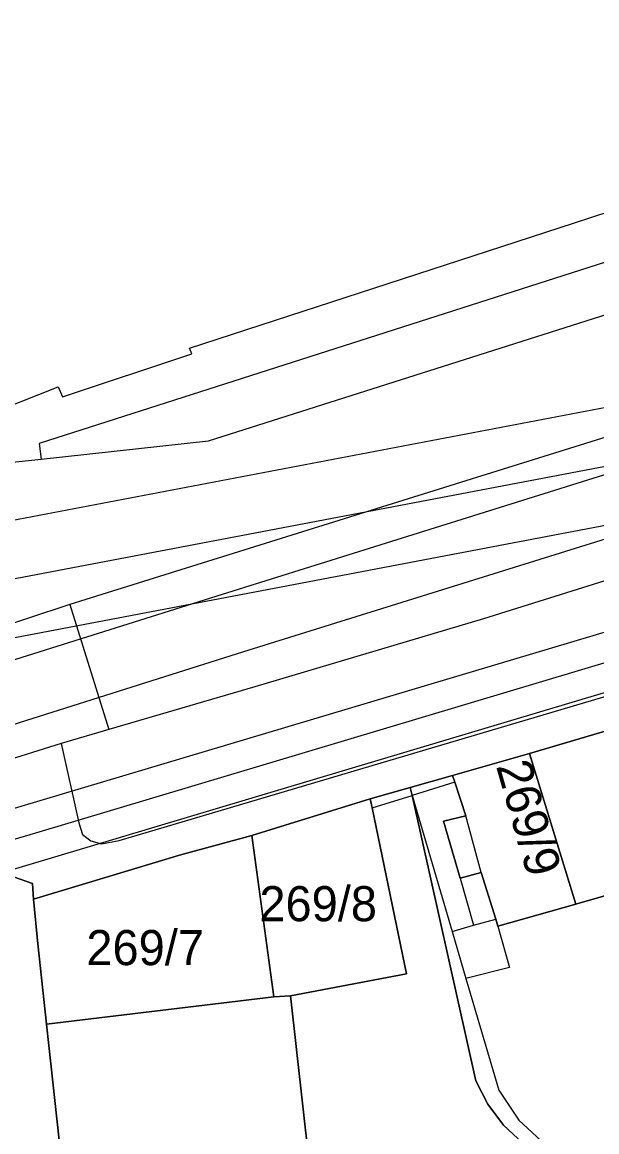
# Model space of a CAD drawing. Extents: x -263423 to -261326, y -1240067 to -1237864.
# Drawn here: x -263261.9 to -263229.2, y -1238934.3 to -1238871.2 of the extents above; entities that cross this region are included whole.
import ezdxf

# ---------------------------------------------------------------- set-up
doc = ezdxf.new("R2010")
doc.units = 0
for name, color, linetype in [('body_kn', 7, 'Continuous'), ('katuz_linie', 7, 'Continuous'), ('kladpar_druhypozemkov', 7, 'Continuous'), ('kladpar_hranice', 7, 'Continuous'), ('kladpar_parcelnecisla', 7, 'Continuous'), ('kladpar_plochy', 7, 'Continuous'), ('linie', 7, 'Continuous'), ('tarchy_linie', 7, 'Continuous'), ('zappar_hrandruhpozemk', 7, 'Continuous'), ('zuob_linie', 7, 'Continuous'), ('zuob_plochy', 7, 'Continuous')]:
    doc.layers.add(name, color=color, linetype=linetype)

msp = doc.modelspace()

# ---------------------------------------------------------------- linework, layer by layer
at = {"layer": 'body_kn'}
for p, q in [((-263230.51, -1238882.59), (-263230.51, -1238882.59)), ((-263252.36, -1238889.71), (-263252.36, -1238889.71)), ((-263252.23, -1238890.03), (-263252.23, -1238890.03)), ((-263259.85, -1238891.91), (-263259.85, -1238891.91)), ((-263259.59, -1238892.49), (-263259.59, -1238892.49)), ((-263260.93, -1238895.15), (-263260.93, -1238895.15)), ((-263251.29, -1238894.98), (-263251.29, -1238894.98)), ((-263260.81, -1238896.04), (-263260.81, -1238896.04)), ((-263236.64, -1238897.27), (-263236.64, -1238897.27)), ((-263250.48, -1238903.71), (-263250.48, -1238903.71)), ((-263259.18, -1238904.3), (-263259.18, -1238904.3)), ((-263259.18, -1238904.3), (-263259.18, -1238904.3)), ((-263235.64, -1238905.12), (-263235.64, -1238905.12)), ((-263249.29, -1238907), (-263249.29, -1238907)), ((-263248.64, -1238909), (-263248.64, -1238909)), ((-263256.95, -1238911.42), (-263256.95, -1238911.42)), ((-263259.68, -1238912.22), (-263259.68, -1238912.22)), ((-263259.68, -1238912.22), (-263259.68, -1238912.22)), ((-263233.01, -1238912.79), (-263233.01, -1238912.79)), ((-263233.01, -1238912.79), (-263233.01, -1238912.79)), ((-263237.39, -1238914.05), (-263237.39, -1238914.05)), ((-263239.8, -1238914.73), (-263239.8, -1238914.73)), ((-263237.27, -1238914.43), (-263237.27, -1238914.43)), ((-263237.27, -1238914.43), (-263237.27, -1238914.43)), ((-263242.09, -1238915.37), (-263242.09, -1238915.37)), ((-263242.09, -1238915.37), (-263242.09, -1238915.37)), ((-263239.69, -1238915.18), (-263239.69, -1238915.18)), ((-263241.96, -1238915.88), (-263241.96, -1238915.88)), ((-263241.96, -1238915.88), (-263241.96, -1238915.88)), ((-263237.91, -1238916.65), (-263237.91, -1238916.65)), ((-263236.64, -1238916.34), (-263236.64, -1238916.34)), ((-263261.11, -1238917.31), (-263261.11, -1238917.31)), ((-263258.67, -1238916.74), (-263258.67, -1238916.74)), ((-263258.45, -1238917.41), (-263258.45, -1238917.41)), ((-263257.99, -1238917.77), (-263257.99, -1238917.77)), ((-263257.37, -1238917.93), (-263257.37, -1238917.93)), ((-263256.37, -1238917.74), (-263256.37, -1238917.74)), ((-263256.37, -1238917.74), (-263256.37, -1238917.74)), ((-263248.81, -1238917.45), (-263248.81, -1238917.45)), ((-263248.81, -1238917.45), (-263248.81, -1238917.45)), ((-263252.94, -1238918.58), (-263252.94, -1238918.58)), ((-263235.76, -1238919.57), (-263235.76, -1238919.57)), ((-263235.76, -1238919.57), (-263235.76, -1238919.57)), ((-263261.31, -1238920.2), (-263261.31, -1238920.2)), ((-263236.96, -1238919.89), (-263236.96, -1238919.89)), ((-263236.96, -1238919.89), (-263236.96, -1238919.89)), ((-263261.25, -1238921.09), (-263261.25, -1238921.09)), ((-263230.37, -1238921.36), (-263230.37, -1238921.36)), ((-263230.13, -1238921.29), (-263230.13, -1238921.29)), ((-263234.93, -1238922.23), (-263234.93, -1238922.23)), ((-263237.41, -1238922.93), (-263237.41, -1238922.93)), ((-263237.41, -1238922.93), (-263237.41, -1238922.93)), ((-263236.2, -1238922.56), (-263236.2, -1238922.56)), ((-263234.81, -1238922.62), (-263234.81, -1238922.62)), ((-263234.81, -1238922.62), (-263234.81, -1238922.62)), ((-263261, -1238923.63), (-263261, -1238923.63)), ((-263240.02, -1238925.34), (-263240.02, -1238925.34)), ((-263234.16, -1238924.97), (-263234.16, -1238924.97)), ((-263236.64, -1238925.6), (-263236.64, -1238925.6)), ((-263247.57, -1238926.65), (-263247.57, -1238926.65)), ((-263247.57, -1238926.65), (-263247.57, -1238926.65)), ((-263246.62, -1238926.59), (-263246.62, -1238926.59)), ((-263246.62, -1238926.59), (-263246.62, -1238926.59)), ((-263260.51, -1238928.2), (-263260.51, -1238928.2)), ((-263236.06, -1238931.43), (-263236.06, -1238931.43)), ((-263234.76, -1238931.95), (-263234.76, -1238931.95)), ((-263235.38, -1238932.75), (-263235.38, -1238932.75)), ((-263233.63, -1238933.67), (-263233.63, -1238933.67)), ((-263234.49, -1238933.95), (-263234.49, -1238933.95))]:
    msp.add_line(p, q, dxfattribs=at)
at = {"layer": 'katuz_linie'}
msp.add_lwpolyline([(-263264.16, -1238893.62), (-263259.85, -1238891.91), (-263259.59, -1238892.49), (-263252.23, -1238890.03), (-263252.36, -1238889.71), (-263230.51, -1238882.59), (-263223.21, -1238880.21), (-263213.45, -1238877.03), (-263210.09, -1238875.93), (-263210.03, -1238876.18), (-263209.16, -1238875.89), (-263193.2, -1238870.66), (-263183.95, -1238867.62), (-263120.72, -1238848.38), (-263079.97, -1238834.16)], dxfattribs=at)
at = {"layer": 'kladpar_druhypozemkov'}
for p, q in [((-263232.1, -1238917.96), (-263232.1, -1238917.96)), ((-263244.36, -1238920.22), (-263244.36, -1238920.22)), ((-263254.36, -1238922.94), (-263254.36, -1238922.94))]:
    msp.add_line(p, q, dxfattribs=at)
at = {"layer": 'kladpar_hranice'}
for points in [[(-263264.16, -1238893.62), (-263259.85, -1238891.91), (-263259.59, -1238892.49), (-263252.23, -1238890.03), (-263252.36, -1238889.71), (-263230.51, -1238882.59), (-263223.21, -1238880.21), (-263213.45, -1238877.03), (-263210.09, -1238875.93), (-263210.03, -1238876.18), (-263209.16, -1238875.89), (-263193.2, -1238870.66), (-263183.95, -1238867.62), (-263120.72, -1238848.38), (-263079.97, -1238834.16)], [(-263115.95, -1238878.17), (-263123.96, -1238880.64), (-263126.36, -1238881.4), (-263126.6, -1238881.47), (-263138.02, -1238884.81), (-263138.98, -1238885.12), (-263144.05, -1238886.5), (-263144.88, -1238886.76), (-263159.41, -1238890.97), (-263161.34, -1238891.58), (-263163.4, -1238892.23), (-263165.63, -1238892.86), (-263201.92, -1238903.67), (-263207.25, -1238905.18), (-263233.01, -1238912.79), (-263237.39, -1238914.05), (-263239.8, -1238914.73), (-263242.09, -1238915.37), (-263248.81, -1238917.45), (-263252.94, -1238918.58), (-263261.25, -1238921.09), (-263261.31, -1238920.2), (-263262.39, -1238919.82)], [(-263207.25, -1238905.18), (-263206.12, -1238908.74), (-263204.67, -1238913.56), (-263205.75, -1238913.88), (-263208.99, -1238914.88), (-263208.3, -1238917.36), (-263220.65, -1238921.01), (-263225.3, -1238922.39), (-263225.05, -1238923.28), (-263226.26, -1238923.66), (-263227.33, -1238920.48), (-263228.46, -1238920.81), (-263230.13, -1238921.29), (-263230.37, -1238921.36), (-263233.01, -1238912.79), (-263207.25, -1238905.18)], [(-263233.01, -1238912.79), (-263230.37, -1238921.36), (-263234.81, -1238922.62), (-263234.93, -1238922.23), (-263235.76, -1238919.57), (-263236.96, -1238919.89), (-263237.91, -1238916.65), (-263236.64, -1238916.34), (-263237.27, -1238914.43), (-263237.39, -1238914.05), (-263233.01, -1238912.79)], [(-263233.39, -1238934.97), (-263234.49, -1238933.95), (-263235.38, -1238932.75), (-263236.06, -1238931.43), (-263239.69, -1238915.18), (-263239.8, -1238914.73), (-263237.39, -1238914.05), (-263237.27, -1238914.43), (-263236.64, -1238916.34), (-263237.91, -1238916.65), (-263236.96, -1238919.89), (-263235.76, -1238919.57), (-263234.93, -1238922.23), (-263234.81, -1238922.62), (-263230.37, -1238921.36), (-263230.13, -1238921.29), (-263228.46, -1238920.81)], [(-263246.62, -1238926.59), (-263240.02, -1238925.34), (-263241.96, -1238915.88), (-263242.09, -1238915.37), (-263239.8, -1238914.73), (-263239.69, -1238915.18), (-263236.06, -1238931.43), (-263235.38, -1238932.75), (-263234.49, -1238933.95), (-263233.39, -1238934.97)], [(-263242.09, -1238915.37), (-263241.96, -1238915.88), (-263240.02, -1238925.34), (-263246.62, -1238926.59), (-263247.57, -1238926.65), (-263248.81, -1238917.45), (-263242.09, -1238915.37)], [(-263248.81, -1238917.45), (-263247.57, -1238926.65), (-263260.51, -1238928.2), (-263261, -1238923.63), (-263261.25, -1238921.09), (-263252.94, -1238918.58), (-263248.81, -1238917.45)], [(-263262.39, -1238919.82), (-263261.31, -1238920.2), (-263261.25, -1238921.09), (-263261, -1238923.63), (-263260.51, -1238928.2), (-263258.84, -1238943.49), (-263258.39, -1238943.49), (-263256.53, -1238960.88), (-263256.85, -1238960.88), (-263254.93, -1238978.01), (-263254.23, -1238983.5), (-263252.81, -1238994.72), (-263252.3, -1238998.75), (-263250.07, -1239016.31), (-263249, -1239026.55), (-263248.76, -1239028.97), (-263248.04, -1239035.52), (-263246.07, -1239054.49), (-263244.87, -1239065.88), (-263244.62, -1239065.88), (-263243.97, -1239073.2), (-263242.12, -1239092.73), (-263241.7, -1239096.1)], [(-263247.57, -1238926.65), (-263246.62, -1238926.59), (-263244.88, -1238942.2), (-263245.26, -1238942.26), (-263244.39, -1238949.56), (-263240.78, -1238949.19), (-263240.6, -1238951.98), (-263244.15, -1238952.35), (-263243.28, -1238959.71), (-263242.83, -1238959.65), (-263242.15, -1238966.44), (-263241.47, -1238973.23), (-263241.41, -1238973.86), (-263254.93, -1238978.01), (-263256.85, -1238960.88), (-263256.53, -1238960.88), (-263258.39, -1238943.49), (-263258.84, -1238943.49), (-263260.51, -1238928.2), (-263247.57, -1238926.65)], [(-263244.88, -1238942.2), (-263246.62, -1238926.59)]]:
    msp.add_lwpolyline(points, dxfattribs=at)
at = {"layer": 'kladpar_plochy'}
for p, q in [((-263262.39, -1238919.82), (-263261.31, -1238920.2)), ((-263261.31, -1238920.2), (-263261.25, -1238921.09)), ((-263261.25, -1238921.09), (-263261, -1238923.63)), ((-263261, -1238923.63), (-263260.51, -1238928.2)), ((-263260.51, -1238928.2), (-263258.84, -1238943.49))]:
    msp.add_line(p, q, dxfattribs=at)
for points in [[(-263264.16, -1238893.62), (-263259.85, -1238891.91), (-263259.59, -1238892.49), (-263252.23, -1238890.03), (-263252.36, -1238889.71), (-263230.51, -1238882.59), (-263223.21, -1238880.21), (-263213.45, -1238877.03), (-263210.09, -1238875.93), (-263210.03, -1238876.18), (-263209.16, -1238875.89), (-263193.2, -1238870.66), (-263183.95, -1238867.62), (-263120.72, -1238848.38), (-263079.97, -1238834.16)], [(-263115.95, -1238878.17), (-263123.96, -1238880.64), (-263126.36, -1238881.4), (-263126.6, -1238881.47), (-263138.02, -1238884.81), (-263138.98, -1238885.12), (-263144.05, -1238886.5), (-263144.88, -1238886.76), (-263159.41, -1238890.97), (-263161.34, -1238891.58), (-263163.4, -1238892.23), (-263165.63, -1238892.86), (-263201.92, -1238903.67), (-263207.25, -1238905.18), (-263233.01, -1238912.79), (-263237.39, -1238914.05), (-263239.8, -1238914.73), (-263242.09, -1238915.37), (-263248.81, -1238917.45), (-263252.94, -1238918.58), (-263261.25, -1238921.09), (-263261.31, -1238920.2), (-263262.39, -1238919.82)], [(-263233.39, -1238934.97), (-263234.49, -1238933.95), (-263235.38, -1238932.75), (-263236.06, -1238931.43), (-263239.69, -1238915.18), (-263239.8, -1238914.73), (-263237.39, -1238914.05), (-263237.27, -1238914.43), (-263236.64, -1238916.34), (-263237.91, -1238916.65), (-263236.96, -1238919.89), (-263235.76, -1238919.57), (-263234.93, -1238922.23), (-263234.81, -1238922.62), (-263230.37, -1238921.36), (-263230.13, -1238921.29), (-263228.46, -1238920.81)], [(-263244.88, -1238942.2), (-263246.62, -1238926.59), (-263240.02, -1238925.34), (-263241.96, -1238915.88), (-263242.09, -1238915.37), (-263239.8, -1238914.73), (-263239.69, -1238915.18), (-263236.06, -1238931.43), (-263235.38, -1238932.75), (-263234.49, -1238933.95), (-263233.39, -1238934.97)]]:
    msp.add_lwpolyline(points, dxfattribs=at)
for points in [[(-263207.25, -1238905.18), (-263206.12, -1238908.74), (-263204.67, -1238913.56), (-263205.75, -1238913.88), (-263208.99, -1238914.88), (-263208.3, -1238917.36), (-263220.65, -1238921.01), (-263225.3, -1238922.39), (-263225.05, -1238923.28), (-263226.26, -1238923.66), (-263227.33, -1238920.48), (-263228.46, -1238920.81), (-263230.13, -1238921.29), (-263230.37, -1238921.36), (-263233.01, -1238912.79)], [(-263233.01, -1238912.79), (-263230.37, -1238921.36), (-263234.81, -1238922.62), (-263234.93, -1238922.23), (-263235.76, -1238919.57), (-263236.96, -1238919.89), (-263237.91, -1238916.65), (-263236.64, -1238916.34), (-263237.27, -1238914.43), (-263237.39, -1238914.05)], [(-263242.09, -1238915.37), (-263241.96, -1238915.88), (-263240.02, -1238925.34), (-263246.62, -1238926.59), (-263247.57, -1238926.65), (-263248.81, -1238917.45)], [(-263248.81, -1238917.45), (-263247.57, -1238926.65), (-263260.51, -1238928.2), (-263261, -1238923.63), (-263261.25, -1238921.09), (-263252.94, -1238918.58)], [(-263247.57, -1238926.65), (-263246.62, -1238926.59), (-263244.88, -1238942.2), (-263245.26, -1238942.26), (-263244.39, -1238949.56), (-263240.78, -1238949.19), (-263240.6, -1238951.98), (-263244.15, -1238952.35), (-263243.28, -1238959.71), (-263242.83, -1238959.65), (-263242.15, -1238966.44), (-263241.47, -1238973.23), (-263241.41, -1238973.86), (-263254.93, -1238978.01), (-263256.85, -1238960.88), (-263256.53, -1238960.88), (-263258.39, -1238943.49), (-263258.84, -1238943.49), (-263260.51, -1238928.2)]]:
    msp.add_lwpolyline(points, close=True, dxfattribs=at)
at = {"layer": 'linie'}
for points in [[(-263264.16, -1238893.62), (-263259.85, -1238891.91), (-263259.59, -1238892.49), (-263252.23, -1238890.03), (-263252.36, -1238889.71), (-263230.51, -1238882.59), (-263223.21, -1238880.21), (-263213.45, -1238877.03), (-263210.09, -1238875.93), (-263210.03, -1238876.18), (-263209.16, -1238875.89), (-263193.2, -1238870.66), (-263183.95, -1238867.62), (-263120.72, -1238848.38), (-263079.97, -1238834.16)], [(-263329.1, -1238898.72), (-263303.78, -1238908.12), (-263299.91, -1238909.48), (-263292.61, -1238911.56), (-263285.96, -1238912.37), (-263278.59, -1238911.89), (-263272.13, -1238910.44), (-263264.63, -1238908.15), (-263250.48, -1238903.71), (-263227.2, -1238896.43), (-263204.81, -1238889.45), (-263180.27, -1238881.77), (-263155.39, -1238873.97), (-263118.6, -1238862.46), (-263073.82, -1238848.44)], [(-263072.42, -1238851.68), (-263118.27, -1238866.06), (-263154.56, -1238877.44), (-263179.47, -1238885.2), (-263204.53, -1238893.05), (-263226.34, -1238899.84), (-263249.29, -1238907), (-263263.58, -1238911.52), (-263273.03, -1238914.42), (-263280.54, -1238916.08), (-263287.29, -1238916.12), (-263294.74, -1238914.68), (-263301.93, -1238912.22), (-263325.31, -1238903.52), (-263330.82, -1238901.49)]]:
    msp.add_lwpolyline(points, dxfattribs=at)
at = {"layer": 'tarchy_linie'}
for points in [[(-263326.29, -1238894.15), (-263313.58, -1238899.82), (-263295.16, -1238902.73), (-263287.13, -1238903.2), (-263270.9, -1238901.11), (-263197.17, -1238887.07), (-263125.36, -1238864.86), (-263074.2, -1238847.6)], [(-263328.04, -1238896.98), (-263314.52, -1238903.01), (-263295.52, -1238906.01), (-263287.02, -1238906.51), (-263270.4, -1238904.37), (-263196.37, -1238890.28), (-263124.34, -1238868), (-263072.89, -1238850.64)], [(-263334.49, -1238907.41), (-263274.16, -1238919.57), (-263267.39, -1238919.15), (-263261.11, -1238917.31), (-263212.66, -1238902.81), (-263123.22, -1238876.39), (-263068.76, -1238860.21)], [(-263268.52, -1238907.37), (-263195.57, -1238893.49), (-263124.98, -1238871.65), (-263123.97, -1238874.89), (-263213.13, -1238901.23), (-263267.77, -1238917.54), (-263268.52, -1238907.37)], [(-263102.32, -1238950.61), (-263205.44, -1238980.66), (-263250.19, -1238990.52), (-263253.22, -1238991.5), (-263253.43, -1238989.84), (-263253.45, -1238989.66), (-263253.65, -1238988.11), (-263253.1, -1238988), (-263208.93, -1238973.63), (-263154.44, -1238956.96), (-263104.93, -1238941.82), (-263124.23, -1238878.41), (-263212.19, -1238904.39), (-263265.6, -1238920.34)]]:
    msp.add_lwpolyline(points, dxfattribs=at)
at = {"layer": 'zappar_hrandruhpozemk'}
for p, q in [((-263200.12, -1238885.87), (-263236.64, -1238897.27)), ((-263251.29, -1238894.98), (-263224.9, -1238886.61)), ((-263259.18, -1238904.3), (-263256.95, -1238911.42)), ((-263259.68, -1238912.22), (-263264.08, -1238913.6)), ((-263241.96, -1238915.88), (-263239.69, -1238915.18)), ((-263235.76, -1238919.57), (-263236.64, -1238916.34)), ((-263236.96, -1238919.89), (-263236.2, -1238922.56)), ((-263234.81, -1238922.62), (-263234.16, -1238924.97)), ((-263234.16, -1238924.97), (-263236.64, -1238925.6))]:
    msp.add_line(p, q, dxfattribs=at)
for points in [[(-263256.37, -1238917.74), (-263127.07, -1238879.41), (-263129.76, -1238871.85)], [(-263224.9, -1238886.61), (-263225.78, -1238883.88), (-263260.93, -1238895.15), (-263260.81, -1238896.04), (-263251.29, -1238894.98)], [(-263190.1, -1238890.76), (-263197.4, -1238893.15), (-263235.64, -1238905.12), (-263248.64, -1238909), (-263256.95, -1238911.42), (-263259.68, -1238912.22), (-263258.67, -1238916.74), (-263258.45, -1238917.41), (-263257.99, -1238917.77), (-263257.37, -1238917.93), (-263256.37, -1238917.74)], [(-263290.3, -1238899.32), (-263269.69, -1238896.96), (-263260.81, -1238896.04)], [(-263236.64, -1238897.27), (-263259.18, -1238904.3), (-263264.02, -1238905.9), (-263264.32, -1238906.16)], [(-263237.27, -1238914.43), (-263239.69, -1238915.18), (-263237.41, -1238922.93), (-263236.64, -1238925.6), (-263234.76, -1238931.95)], [(-263237.41, -1238922.93), (-263236.2, -1238922.56), (-263234.93, -1238922.23)], [(-263234.76, -1238931.95), (-263233.63, -1238933.67), (-263232.1, -1238935.07), (-263230.16, -1238936.12), (-263228.02, -1238936.68), (-263226.01, -1238936.75), (-263224.41, -1238930.5)]]:
    msp.add_lwpolyline(points, dxfattribs=at)
at = {"layer": 'zuob_linie'}
msp.add_lwpolyline([(-263264.16, -1238893.62), (-263259.85, -1238891.91), (-263259.59, -1238892.49), (-263252.23, -1238890.03), (-263252.36, -1238889.71), (-263230.51, -1238882.59), (-263223.21, -1238880.21), (-263213.45, -1238877.03), (-263210.09, -1238875.93), (-263210.03, -1238876.18), (-263209.16, -1238875.89), (-263193.2, -1238870.66), (-263183.95, -1238867.62), (-263120.72, -1238848.38), (-263079.97, -1238834.16)], dxfattribs=at)
at = {"layer": 'zuob_plochy'}
msp.add_lwpolyline([(-263264.16, -1238893.62), (-263259.85, -1238891.91), (-263259.59, -1238892.49), (-263252.23, -1238890.03), (-263252.36, -1238889.71), (-263230.51, -1238882.59), (-263223.21, -1238880.21), (-263213.45, -1238877.03), (-263210.09, -1238875.93), (-263210.03, -1238876.18), (-263209.16, -1238875.89), (-263193.2, -1238870.66), (-263183.95, -1238867.62), (-263120.72, -1238848.38), (-263079.97, -1238834.16)], dxfattribs=at)

# ---------------------------------------------------------------- texts
at = {"layer": 'kladpar_parcelnecisla'}
msp.add_text('269/9', height=2, rotation=286, dxfattribs=at).set_placement((-263234.928, -1238913.5))
for s, p in [('269/8', (-263248.389, -1238922.34)), ('269/7', (-263258.238, -1238924.84))]:
    msp.add_text(s, height=2, dxfattribs=at).set_placement(p)

doc.saveas('drawing.dxf')
